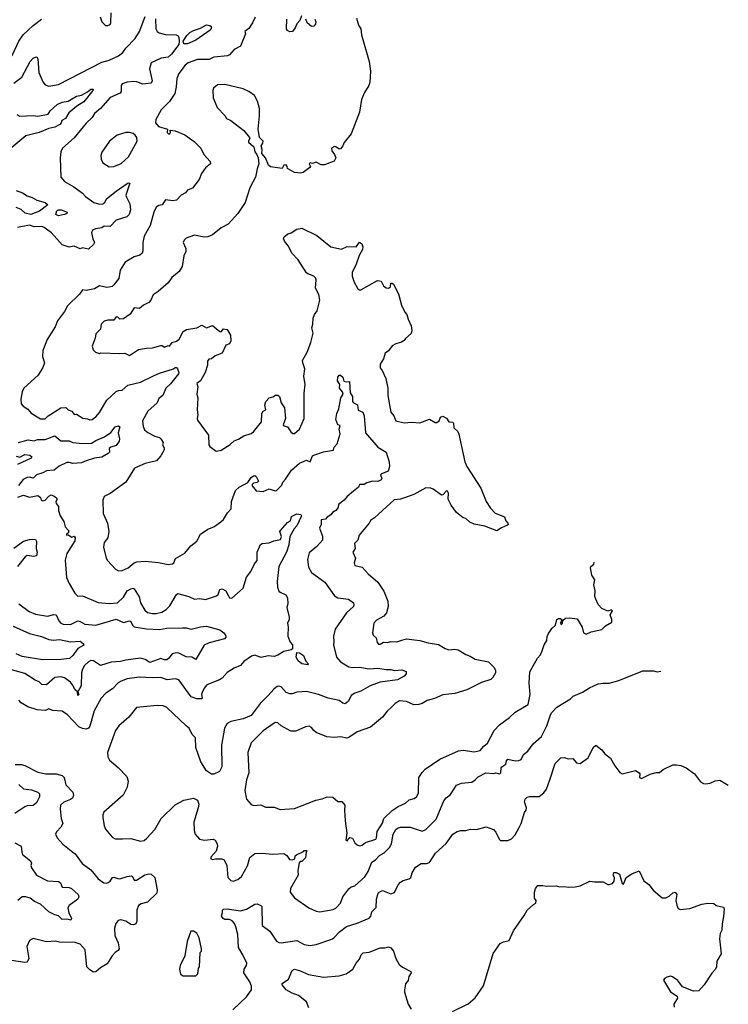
# Model space of a CAD drawing. Extents: x 1771496 to 1971148, y 471553 to 643630.
# Tile 699 of 702: x 1911344 to 1917225, y 590694 to 598862. Entities that reach past the tile are written whole.
import ezdxf

# ---------------------------------------------------------------- set-up
doc = ezdxf.new("R2010")
doc.units = 0

msp = doc.modelspace()

# ---------------------------------------------------------------- linework, layer by layer
at = {"layer": '0CON10XD'}
for points in [[(1911186.5, 598873.5), (1911106.2, 598825), (1910985, 598794.4), (1910952.5, 598805), (1910943.3, 598785), (1910855, 598747.1), (1910805.8, 598704.2), (1910775.7, 598624.3), (1910759.2, 598495), (1910714.2, 598335), (1910712.5, 598295), (1910723.2, 598273.2), (1910740.9, 598260.9), (1910785, 598250), (1910819.7, 598249.7), (1910985, 598274.6), (1911035, 598292.1), (1911135, 598362.5), (1911186.9, 598415), (1911285, 598570), (1911337.4, 598682.6), (1911373.1, 598735), (1911456, 598814), (1911524.2, 598865)], [(1911294.4, 598335.6), (1911360.9, 598385), (1911430.6, 598515), (1911455, 598541.4), (1911475, 598552), (1911485, 598553.8), (1911495, 598537.5), (1911503.6, 598425), (1911535, 598346.7), (1911555, 598322), (1911585, 598310), (1911665, 598324.3), (1912025, 598510.6), (1912085, 598526.7), (1912165, 598560.9), (1912199.6, 598590.4), (1912223.5, 598625), (1912300.9, 598705), (1912339.1, 598765), (1912385, 598888.8)], [(1912472, 598868), (1912474.4, 598785), (1912484.2, 598765), (1912502.4, 598752.4), (1912555, 598739.2), (1912642.5, 598735), (1912657.8, 598727.8), (1912664.2, 598715), (1912668.5, 598685), (1912663.2, 598656.8), (1912602.7, 598575), (1912575, 598550.5), (1912517, 598543), (1912434, 598505), (1912420, 598455), (1912443.9, 598356.1), (1912434.1, 598335.9), (1912365, 598326), (1912315, 598346.7), (1912288.3, 598348.3), (1912235, 598343.8), (1912195, 598329.5), (1912185.5, 598315), (1912184.6, 598265.4), (1912178.1, 598251.9), (1912095, 598215.5), (1912015.3, 598124.7), (1911965, 598083.3), (1911945, 598050.8), (1911895.3, 598004.7), (1911795, 597882.5), (1911698.8, 597795), (1911684, 597765), (1911678.8, 597715), (1911686.1, 597556.1), (1911715, 597518.8), (1911793.3, 597475), (1911865, 597421.5), (1911889.2, 597395), (1911958.8, 597345), (1912005, 597331.5), (1912035, 597333.8), (1912051.1, 597345), (1912065, 597375.8), (1912145, 597440), (1912235, 597504.3), (1912245, 597509.2), (1912257.5, 597505), (1912225.6, 597405), (1912228.7, 597388.7), (1912258.6, 597335), (1912264.5, 597285), (1912253.3, 597245), (1912233.9, 597226.1), (1912145, 597199.1), (1912095, 597147.5), (1912045, 597147.9), (1912025, 597136.2), (1911972.9, 597127.1), (1911947.5, 597115), (1911940, 597095), (1911950.6, 597045), (1911965.7, 597015), (1911955, 596996.2), (1911915, 596958.8), (1911865, 596970.4), (1911845, 596961.2), (1911795, 596983.3), (1911755, 596974.3), (1911695.5, 596995.5), (1911608.6, 597095), (1911547.9, 597137.9), (1911526.2, 597146.2)], [(1914138.8, 598875), (1914155, 598817.5), (1914174, 598785), (1914180, 598735), (1914244.4, 598514.4), (1914254.2, 598435), (1914250, 598345), (1914241.2, 598315), (1914205, 598257.5), (1914181.3, 598198.7), (1914162.5, 598095), (1914093.3, 597915), (1914036.4, 597843.6), (1914026.7, 597815), (1914005, 597790), (1913995, 597787.5), (1913968.2, 597808.2), (1913955, 597811.1), (1913932.7, 597797.3), (1913933.2, 597773.2), (1913957.5, 597745), (1913966.4, 597716.4), (1913952.5, 597687.5), (1913873, 597657), (1913845, 597656.7), (1913805, 597680), (1913775, 597670), (1913755, 597675.7), (1913746.7, 597665), (1913756.7, 597645), (1913752.5, 597635), (1913695, 597593.3), (1913675, 597590), (1913625, 597595.7), (1913605, 597604), (1913567, 597627), (1913564.3, 597645), (1913555, 597657.1), (1913536.2, 597655), (1913521.7, 597628.3), (1913425, 597640), (1913407.5, 597655), (1913382.5, 597715), (1913353, 597753), (1913356.7, 597785), (1913347.5, 597815), (1913362.2, 597837.8), (1913363.1, 597855), (1913333.9, 597883.9), (1913323.8, 597955), (1913334.2, 598065), (1913332.9, 598125), (1913317.4, 598187.4), (1913291.7, 598231.7), (1913246.4, 598266.4), (1913198.2, 598288.2), (1913045, 598324.2), (1912985, 598321.2), (1912951.2, 598295), (1912946.2, 598275), (1912948.8, 598215), (1912983, 598133), (1913045, 598068), (1913061.1, 598041.1), (1913096.7, 598025), (1913205, 597942.5), (1913250, 597885), (1913253.3, 597875), (1913242.6, 597857.4), (1913243.3, 597845), (1913288, 597808), (1913295.8, 597765.8), (1913312.5, 597745), (1913322.5, 597715), (1913327.5, 597665), (1913313.3, 597625), (1913300, 597555), (1913252.3, 597467.7), (1913216, 597345), (1913153.3, 597255), (1913075, 597166.2), (1913015, 597134), (1912943.8, 597076.2), (1912905, 597061.8), (1912875, 597058.5), (1912795, 597074.3), (1912725, 597050), (1912707.5, 597032.5), (1912700.9, 597015), (1912721.8, 596965), (1912721.9, 596938.1), (1912705.9, 596904.1), (1912693.1, 596815), (1912666.9, 596773.1), (1912607.4, 596722.6), (1912575, 596679.4), (1912492.4, 596607.6), (1912450.3, 596579.7), (1912432, 596535), (1912415, 596516), (1912370, 596495), (1912337.5, 596465), (1912295, 596470.4), (1912260.6, 596419.4), (1912205, 596380.8), (1912175, 596377.5), (1912157.8, 596395), (1912145, 596397.2), (1912125, 596368), (1912075, 596370), (1912045, 596360), (1912020, 596335), (1912013.3, 596295), (1911976, 596255), (1911970.5, 596219.5), (1911943.8, 596155), (1911953, 596123), (1911973, 596103), (1912005, 596092.5), (1912015, 596097.5), (1912175, 596092), (1912215, 596096.7), (1912255, 596075.5), (1912330, 596125), (1912395, 596137.1), (1912445, 596139.2), (1912515, 596158.8), (1912525, 596158.8), (1912545, 596144.3), (1912575, 596158.8), (1912587.5, 596155), (1912608.8, 596185), (1912645, 596195.4), (1912668.4, 596211.6), (1912700, 596275), (1912728.9, 596291.1), (1912815, 596306.4), (1912855, 596328.8), (1912895, 596307.1), (1912945, 596325.5), (1913005, 596274.2), (1913015, 596273.3), (1913035, 596298), (1913065, 596290.8), (1913094.4, 596245), (1913096.8, 596196.8), (1913085, 596173.3), (1913055, 596162.5), (1913023.2, 596096.8), (1912967.2, 596072.8), (1912935, 596047.5), (1912913.8, 596045), (1912902, 596028), (1912901.9, 595995), (1912884.3, 595935.7), (1912842.9, 595867.1), (1912814.4, 595845), (1912822, 595815), (1912813.3, 595755), (1912822.5, 595725), (1912816.2, 595625), (1912821.2, 595585), (1912815.6, 595555), (1912820.4, 595540.4), (1912910, 595415), (1912913.8, 595335), (1912920.5, 595320.5), (1912973.6, 595283.6), (1913015, 595290), (1913090.7, 595339.3), (1913122.3, 595367.7), (1913158.3, 595381.7), (1913205, 595411.2), (1913265, 595430), (1913285, 595443.8), (1913351.5, 595525), (1913354, 595596), (1913365, 595613.3), (1913385.5, 595625), (1913377.1, 595665), (1913385.7, 595695), (1913415, 595726), (1913445, 595732.5), (1913465.9, 595745.9), (1913485, 595747.5), (1913500, 595735), (1913514.2, 595685), (1913542.7, 595642.7), (1913550, 595555), (1913531.3, 595501.3), (1913535, 595494.2), (1913565, 595483.3), (1913595, 595442.5), (1913610.5, 595430.5), (1913625, 595430), (1913666.7, 595465), (1913703.8, 595555), (1913705.8, 595765), (1913714.2, 595835), (1913700.8, 595905), (1913710, 595965), (1913692.2, 596015), (1913691.1, 596035), (1913730.8, 596105), (1913759.2, 596185), (1913778.2, 596261.8), (1913768.1, 596305), (1913777.5, 596335), (1913778.9, 596385), (1913790, 596415), (1913812.8, 596447.2), (1913834, 596535), (1913825, 596583.3), (1913799.2, 596635), (1913803.8, 596703.8), (1913799.5, 596719.5), (1913783.6, 596733.6), (1913735, 596753.8), (1913725, 596763.3), (1913655, 596871.2), (1913602, 596925), (1913575, 596982.5), (1913540, 597025), (1913533.8, 597045), (1913539.3, 597060.7), (1913570, 597085), (1913597, 597093), (1913645, 597123.3), (1913685, 597132.5), (1913810.5, 597070.5), (1913925, 596976.7), (1914015, 596957.5), (1914060.7, 596979.3), (1914135, 596978.8), (1914165, 597016.7), (1914183.9, 597003.9), (1914191.7, 596978.3), (1914190, 596955), (1914160, 596905), (1914137.5, 596835), (1914102.5, 596765), (1914103.3, 596735), (1914120, 596685), (1914149.3, 596629.3), (1914165, 596620), (1914175, 596620), (1914312.3, 596697.7), (1914345, 596693.8), (1914363.1, 596653.1), (1914385, 596636.4), (1914405, 596634.7), (1914421.5, 596645), (1914425, 596676.7), (1914435, 596676.7), (1914445, 596666.7), (1914487.9, 596587.9), (1914512.9, 596495), (1914540, 596435), (1914555.8, 596415), (1914566.8, 596376.8), (1914593, 596323), (1914596.9, 596285), (1914591.4, 596258.6), (1914545, 596217.5), (1914535, 596201.2), (1914513.1, 596186.9), (1914465, 596174.4), (1914434.6, 596155.4), (1914405, 596115.7), (1914377.1, 596095), (1914362.2, 596047.8), (1914334.5, 596005), (1914336.7, 595975), (1914353.1, 595953.1), (1914382.2, 595885), (1914398.1, 595805), (1914398.6, 595745), (1914424.2, 595605), (1914448, 595575), (1914465, 595533.3), (1914535, 595518), (1914595, 595524), (1914665, 595517.5), (1914745, 595547.1), (1914790.7, 595520.7), (1914805, 595520.6), (1914825.5, 595535), (1914835.6, 595564.4), (1914855, 595572.5), (1914885.7, 595555.7), (1914905, 595526), (1914935, 595523.1), (1914943.8, 595513.8), (1914947.1, 595475), (1914978.9, 595445), (1914988.5, 595425), (1915038.5, 595195), (1915054.7, 595154.7), (1915171.1, 594975), (1915214, 594865), (1915250, 594810), (1915289.1, 594769.1), (1915368.5, 594738.5), (1915377.2, 594705), (1915396.2, 594685), (1915400.5, 594675), (1915392.4, 594667.6), (1915342.8, 594647.3), (1915305, 594620.8), (1915205, 594659.2), (1915116.2, 594676.2), (1915078.8, 594695), (1915045, 594723.3), (1915025, 594728.8), (1914970, 594775), (1914925.7, 594835), (1914900, 594885), (1914903.1, 594935), (1914895, 594950), (1914885, 594954.2), (1914855, 594920), (1914845, 594917.1), (1914775, 594967.1), (1914755, 594975.8), (1914715, 594978.8), (1914615.6, 594924.4), (1914536.7, 594896.7), (1914504.4, 594885.6), (1914451.2, 594878.8), (1914289.1, 594730.9), (1914255, 594706.7), (1914243.8, 594685), (1914160, 594585), (1914148.8, 594545), (1914123.6, 594516.4), (1914128.8, 594475), (1914107.5, 594445), (1914130, 594395), (1914120, 594355), (1914123.8, 594335), (1914185, 594319.4), (1914236, 594265), (1914315.8, 594195), (1914365, 594122), (1914399.1, 594039.1), (1914402.1, 593995), (1914387.9, 593942.1), (1914365, 593914), (1914305, 593881.2), (1914282, 593855), (1914271.2, 593775), (1914277.7, 593757.7), (1914302.5, 593735), (1914309.2, 593695), (1914322.4, 593682.4), (1914335, 593681.1), (1914362.3, 593697.7), (1914395, 593696), (1914425, 593703.3), (1914475, 593700), (1914513.9, 593716.1), (1914555, 593726.7), (1914665, 593710.8), (1914735, 593691.4), (1914818.5, 593678.5), (1914875, 593646), (1914905, 593635.8), (1914955, 593640), (1914983.9, 593633.9), (1915045, 593595.8), (1915083, 593583), (1915125, 593556.7), (1915235, 593536.2), (1915279.7, 593489.7), (1915292.5, 593465), (1915292.9, 593445), (1915271.4, 593405), (1915255, 593387.5), (1915176.3, 593363.7), (1915055, 593304.2), (1914955, 593271.4), (1914855, 593262.5), (1914785, 593230), (1914725, 593214.2), (1914685, 593189.2), (1914655, 593180), (1914615, 593178), (1914555, 593205.8), (1914495, 593212), (1914459.7, 593190.3), (1914425, 593152.5), (1914394, 593125), (1914356, 593075), (1914255, 592993.1), (1914145.5, 592954.5), (1914075, 592906.7), (1914058.3, 592901.7), (1914005, 592913.6), (1913955, 592908.6), (1913893.6, 592913.6), (1913805, 592949.2), (1913785, 592964.2), (1913765, 592990.8), (1913745, 593001.4), (1913715, 592995.6), (1913635, 592959.1), (1913595, 592960), (1913513.3, 593005), (1913485, 593028.8), (1913465, 593031.2), (1913455, 593026), (1913365, 592961.4), (1913265, 592862.5), (1913236.6, 592783.4), (1913244.5, 592615), (1913225.6, 592555), (1913211.7, 592468.3), (1913226.7, 592395), (1913265, 592351.2), (1913285, 592344), (1913345, 592348.8), (1913385, 592330), (1913455, 592328.8), (1913505, 592310), (1913625, 592318), (1913802.7, 592387.3), (1913855, 592398.8), (1913895, 592415.8), (1913941.7, 592411.7), (1913985, 592377.5), (1914017, 592377), (1914042.5, 592345), (1914038.8, 592305), (1914043.9, 592216.1), (1914057.5, 592115), (1914050, 592055), (1914065, 592050), (1914071.7, 592068.3), (1914083, 592077), (1914105, 592073.3), (1914124.5, 592034.5), (1914145, 592015.8), (1914165, 592010), (1914185, 592014.3), (1914215, 592036), (1914298.5, 592065), (1914305.8, 592075), (1914311.6, 592128.4), (1914355, 592198), (1914366.8, 592235), (1914435, 592302.9), (1914485, 592335.5), (1914546.7, 592363.3), (1914575, 592390), (1914618.8, 592401.2)], [(1912011.2, 598885), (1912024, 598845), (1912055, 598812.5), (1912076.4, 598813.6), (1912095, 598822.5), (1912100, 598835), (1912102.3, 598917.7)], [(1913298.3, 598881.7), (1913277.1, 598835), (1913245, 598790), (1913211.4, 598765), (1913218.6, 598745), (1913177, 598643), (1913124.2, 598615.8), (1913085, 598571.2), (1913068.9, 598561.1), (1912955, 598551.4), (1912915, 598530.8), (1912819.2, 598530.8), (1912742, 598505), (1912718.1, 598485), (1912664.6, 598415.4), (1912646.5, 598375), (1912641.5, 598305), (1912630.2, 598249.8), (1912585.9, 598184.1), (1912518, 598115), (1912474, 598035), (1912470, 598005), (1912496.4, 597976.4), (1912570, 597955), (1912568.8, 597925), (1912577.5, 597915), (1912590, 597915), (1912596.2, 597925), (1912593.3, 597946.7), (1912635, 597941.2), (1912715, 597908), (1912792.2, 597852.2), (1912847.2, 597797.2), (1912872.9, 597745), (1912925.8, 597685), (1912927.5, 597665), (1912887, 597633), (1912851.2, 597585), (1912833.6, 597536.4), (1912776.7, 597465), (1912735, 597447.5), (1912720, 597425), (1912685, 597406.7), (1912645, 597363.8), (1912615, 597358.8), (1912555, 597366.7), (1912525, 597326.7), (1912498.3, 597321.7), (1912475, 597306.7), (1912455.7, 597265)], [(1913682, 598895), (1913667.5, 598855), (1913642.7, 598827.3), (1913629.2, 598795), (1913607.1, 598765), (1913585, 598760), (1913565, 598771.2), (1913558.6, 598785), (1913561.4, 598865)], [(1913794.5, 598865), (1913802.1, 598845), (1913797.8, 598825), (1913785, 598808), (1913765, 598806), (1913730, 598835), (1913718, 598865)], [(1912735, 598662.2), (1912705, 598662.2), (1912700, 598685), (1912729.6, 598730.4), (1912754.8, 598755.2), (1912785, 598771.5), (1912845, 598790.4), (1912895, 598818.2), (1912922.5, 598815), (1912933.8, 598805), (1912936, 598795), (1912924, 598775), (1912805, 598691.4), (1912735, 598662.2)], [(1911321.2, 598075), (1911345, 598061.9), (1911455, 598065.8), (1911495, 598061.6), (1911581.2, 598078.8), (1911596.5, 598105), (1911655, 598159.7), (1911695, 598178.7), (1911745, 598187.1), (1911815, 598226.2), (1911856.2, 598235), (1911907.5, 598262.5), (1911935, 598285.6), (1911952.5, 598285), (1911951.2, 598275), (1911875, 598180.8), (1911817.5, 598145), (1911751.5, 598088.5), (1911725, 598043.1), (1911693.2, 598026.8), (1911687.5, 598005), (1911676.8, 597993.2), (1911635, 597970.8), (1911585, 597959), (1911505, 597925.2), (1911395, 597898.9), (1911245, 597774.2)], [(1912085, 597640.8), (1912125, 597644.3), (1912185, 597670), (1912245.6, 597725), (1912318.8, 597855), (1912316.7, 597885), (1912302.5, 597905), (1912285, 597916.7), (1912255.9, 597925.9), (1912225, 597926.2), (1912152.5, 597905), (1912088.8, 597855), (1912025, 597763.3), (1912018, 597735), (1912020, 597705), (1912034, 597675), (1912085, 597640.8)], [(1911315.3, 597445.3), (1911367.8, 597425), (1911405, 597401.1), (1911446.8, 597386.8), (1911485, 597365.2), (1911555, 597345.8), (1911576, 597325), (1911507.5, 597272.5), (1911435, 597246.9), (1911388.3, 597258.3), (1911355, 597287.6), (1911315, 597304.3)], [(1912455.7, 597265), (1912426.1, 597153.9), (1912375.6, 597065), (1912364.3, 597015), (1912365.7, 596945), (1912359.2, 596925), (1912340.3, 596909.7), (1912294.3, 596895.7), (1912220.3, 596849.7), (1912178.8, 596785), (1912165.6, 596714.4), (1912125, 596662.5), (1912110.7, 596649.3), (1912085, 596642), (1912065, 596640.8), (1912005.9, 596654.1), (1911965, 596630.5), (1911895, 596616.2), (1911865, 596620), (1911840, 596585), (1911740.8, 596489.2), (1911715, 596440.8), (1911658, 596365), (1911639.2, 596315), (1911570.3, 596209.7), (1911536.4, 596116.4), (1911533, 596067), (1911548.8, 596015), (1911534.3, 595975.7), (1911497.6, 595912.4), (1911378.8, 595805), (1911364, 595775), (1911352, 595715), (1911357.1, 595675), (1911371.4, 595655), (1911411.1, 595631.1), (1911438.3, 595598.3), (1911515, 595551.1), (1911555, 595550.5), (1911578.8, 595575), (1911685, 595643.3), (1911725.5, 595645.5), (1911744.7, 595624.7), (1911775.5, 595615.5), (1911795, 595586.7), (1911815, 595588.8), (1911867.6, 595557.6), (1911905, 595551.9), (1911925, 595541.8), (1911945, 595544.5), (1911975, 595567.5), (1912006.1, 595603.9), (1912067.8, 595705), (1912145, 595777.8), (1912165, 595787.3), (1912195, 595789.6), (1912240.6, 595829.4), (1912345, 595856.4), (1912460.7, 595909.3), (1912505, 595930.4), (1912620, 595965), (1912635, 595976), (1912645, 595976.2), (1912653.8, 595965), (1912664.3, 595935), (1912662.9, 595925), (1912595, 595841.5), (1912555.3, 595805), (1912532.7, 595745), (1912499.6, 595720.4), (1912485.7, 595684.3), (1912406.8, 595613.2), (1912363.8, 595535), (1912367.3, 595487.3), (1912379.7, 595459.7), (1912406.5, 595436.5), (1912465, 595406.9), (1912503.3, 595395), (1912514, 595385), (1912533.3, 595355), (1912528.8, 595335), (1912541.7, 595311.7), (1912542, 595295), (1912515, 595243.3), (1912478.3, 595201.7), (1912385, 595181.5), (1912297, 595143), (1912225.7, 595024.3), (1912095, 594931.2), (1912044.3, 594905.7), (1912034.4, 594875.6), (1912036.9, 594765), (1912072.2, 594685), (1912083.3, 594615), (1912075.4, 594565), (1912044.2, 594525), (1912038.9, 594485), (1912062.2, 594395), (1912072.9, 594375), (1912138.8, 594305), (1912165, 594290), (1912195, 594293.1), (1912245, 594315.4), (1912295, 594355.6), (1912316.3, 594363.7), (1912385, 594369.5), (1912495, 594358.6), (1912575, 594342.2), (1912612.2, 594347.8), (1912622.5, 594355), (1912637.3, 594392.7), (1912715, 594435.5), (1912765, 594496), (1912814.2, 594535), (1912844, 594595), (1912903.7, 594636.3), (1912955.5, 594654.5), (1913012.4, 594697.6), (1913035, 594716.7), (1913069.3, 594770.7), (1913097.5, 594805), (1913100.6, 594865), (1913134.6, 594955.4), (1913165, 594984), (1913237.5, 595022.5), (1913266.1, 595063.9), (1913285, 595076.7), (1913295, 595080), (1913305, 595073.3), (1913326, 595035), (1913315.9, 595024.1), (1913282.9, 595017.1), (1913272, 595005), (1913272.9, 594995), (1913305, 594953.8), (1913365, 594947.1), (1913415, 594969.2), (1913465, 594954.4), (1913475, 594957.5), (1913518, 595002), (1913527.1, 595025), (1913550.6, 595049.4), (1913600, 595125), (1913665, 595183.1), (1913725, 595208.1), (1913755, 595193.8), (1913775, 595243.8), (1913785, 595250.8), (1913865, 595275.8), (1913948.3, 595291.7), (1913952.5, 595315), (1913977.7, 595342.3), (1914002.5, 595427.5), (1913995.5, 595465), (1914002.5, 595495), (1913985, 595500), (1913968.6, 595545), (1913975.7, 595594.3), (1913991.1, 595635), (1914008, 595725), (1914028.8, 595755), (1914023.8, 595775), (1913998, 595805), (1914000.6, 595835), (1913982.5, 595865), (1913982.9, 595897.1), (1913995, 595912.5), (1914005, 595913.1), (1914025.8, 595895.8), (1914034.7, 595864.7), (1914055, 595857.8), (1914080.8, 595860.8), (1914087.1, 595767.1), (1914105.7, 595735), (1914106.7, 595695), (1914115, 595682.7), (1914147.8, 595667.8), (1914153.5, 595623.5), (1914190.5, 595605), (1914203.1, 595575), (1914212.5, 595435), (1914315, 595315.8), (1914385.4, 595275.4), (1914410, 595195), (1914412.9, 595155), (1914404.3, 595125), (1914396.5, 595113.5), (1914346.7, 595095), (1914339.4, 595085), (1914348, 595055), (1914343.8, 595045), (1914315, 595030.6), (1914275, 595034), (1914225, 595020), (1914203.7, 595006.3), (1914165, 595005.8), (1914154.2, 594985), (1914115, 594950.6), (1914062.5, 594907.5), (1914036.9, 594875), (1913990.6, 594839.4), (1913986.5, 594815), (1913968.7, 594791.3), (1913940, 594775), (1913926, 594754), (1913895, 594735.7), (1913880.9, 594719.1), (1913845.6, 594714.4), (1913846, 594675), (1913831.4, 594645), (1913856.6, 594576.6), (1913855.6, 594545), (1913809.2, 594490.8), (1913745, 594438.8), (1913732.5, 594385), (1913740.5, 594320.5), (1913764.2, 594275), (1913875.7, 594195), (1913955, 594082), (1913985, 594066), (1914073.9, 594053.9), (1914113.9, 594023.9), (1914118, 594008), (1914114, 593995), (1914055, 593941.4), (1913963.1, 593805), (1913947.7, 593747.7), (1913952, 593702), (1913947.5, 593675), (1913973.1, 593575), (1914006.2, 593536.2), (1914076.2, 593495), (1914105, 593487.9), (1914165, 593490.9), (1914245, 593476.8), (1914315, 593481.8), (1914385, 593470.8), (1914425, 593472.5), (1914455, 593464.4), (1914515, 593468.9), (1914552, 593455), (1914552, 593435), (1914535.8, 593415), (1914480.6, 593385), (1914335, 593366.7), (1914253.3, 593335), (1914175, 593292.2), (1914123.8, 593275), (1914095.8, 593255), (1914071.7, 593208.3), (1914045, 593188), (1914025, 593192), (1913993.9, 593213.9), (1913905, 593233.3), (1913823.3, 593265), (1913725, 593288.6), (1913687.5, 593285), (1913643.6, 593283.6), (1913605, 593268.6), (1913585, 593269.2), (1913555, 593282), (1913515, 593326.7), (1913495, 593333.3), (1913480.6, 593329.4), (1913451.5, 593308.5), (1913407.1, 593255), (1913340.3, 593189.7), (1913265, 593090.6), (1913198.8, 593061.2), (1913095, 593040), (1913065.5, 593024.5), (1913044.4, 592985), (1913018.9, 592845), (1913022.5, 592665), (1913001.2, 592625), (1912955, 592602), (1912935, 592602), (1912895, 592630.8), (1912847.1, 592705), (1912805.9, 592825), (1912802.2, 592905), (1912775, 592932.5), (1912749.5, 592985), (1912725.3, 593005.3), (1912565, 593155.6), (1912535, 593170.6), (1912485.8, 593174.2), (1912312.9, 593157.1), (1912250, 593075), (1912166.4, 593003.6), (1912138.6, 592965), (1912073.6, 592783.6), (1912073.9, 592746.1), (1912088.1, 592718.1), (1912159.8, 592659.8), (1912232.8, 592582.8), (1912244.5, 592544.5), (1912234.3, 592494.3), (1912201.9, 592428.1), (1912042.3, 592287.7), (1912032.9, 592267.1), (1912032.5, 592245), (1912044, 592175), (1912055.8, 592145.8), (1912110.2, 592080.2), (1912135, 592065.6), (1912197.1, 592067.1), (1912265, 592070.6), (1912345, 592047.5), (1912375.7, 592054.3), (1912398.7, 592071.3), (1912465, 592143.8), (1912517.1, 592235), (1912635, 592347.5), (1912705, 592387.5), (1912785, 592404), (1912818.3, 592388.3), (1912829.2, 592355), (1912825.6, 592324.4), (1912788, 592205), (1912791.2, 592135), (1912800, 592105), (1912835, 592063.8), (1912877.1, 592057.1), (1912950, 592065), (1912966.7, 592055), (1912983.8, 592025), (1912986, 592005), (1912974.2, 591965), (1912931.2, 591915), (1912930.7, 591900.7), (1912945, 591896.7), (1912967.7, 591902.3), (1913021.7, 591901.7), (1913041.7, 591891.7), (1913062, 591845), (1913070, 591745), (1913095, 591721.2), (1913115, 591716), (1913155, 591728.8), (1913183.3, 591755), (1913233, 591843), (1913255, 591912), (1913295, 591945.8), (1913355, 591949.2), (1913445, 591940), (1913535, 591944.3), (1913559.5, 591929.5), (1913582.5, 591895), (1913606.8, 591893.2), (1913628.3, 591901.7), (1913630, 591925), (1913640, 591935), (1913698.3, 591961.7), (1913705, 591970), (1913725, 591970), (1913730, 591965), (1913720, 591955), (1913715, 591910), (1913685, 591880), (1913671.7, 591878.3), (1913662.5, 591867.5), (1913653.1, 591805), (1913654.4, 591765), (1913591.2, 591655), (1913588.8, 591625), (1913625, 591576.2), (1913743.8, 591495), (1913805, 591465.8), (1913835, 591461.4), (1913945, 591480), (1913967.9, 591492.1), (1914007.3, 591532.7), (1914025, 591585.7), (1914075, 591653.3), (1914095, 591667.9), (1914125, 591677.9), (1914208, 591752), (1914235, 591797.1), (1914265.9, 591874.1), (1914298, 591892), (1914330.3, 591929.8), (1914369.5, 591950.5), (1914412.5, 591995), (1914429.5, 592025), (1914443.6, 592105), (1914465, 592144), (1914480, 592155), (1914505, 592164.3), (1914585, 592164), (1914685, 592130), (1914715.4, 592144.6), (1914800.7, 592229.3), (1914865, 592383.1), (1914882.4, 592407.6), (1914918.2, 592435), (1914968.7, 592511.3), (1915010.3, 592529.7), (1915095, 592538.1), (1915122.5, 592555), (1915148.3, 592581.7), (1915213, 592613), (1915275, 592610), (1915295, 592614.4), (1915329.2, 592605), (1915338.2, 592615), (1915340, 592655), (1915346, 592665), (1915377.5, 592685), (1915383.1, 592715), (1915395, 592727.5), (1915455, 592712.5), (1915486.2, 592716.2), (1915505, 592725.8), (1915525, 592767.5), (1915560, 592795), (1915604.3, 592855), (1915673.3, 592915), (1915719.7, 593005), (1915748.2, 593095), (1915761.1, 593115), (1915801.8, 593158.2), (1915915, 593229.1), (1915938.4, 593251.6), (1916015, 593282.6), (1916071.8, 593318.2), (1916145, 593351.5), (1916185, 593359.5), (1916235, 593358), (1916315, 593379.2), (1916515, 593460), (1916605, 593460), (1916635, 593452.5), (1916664.1, 593457.1)], [(1911665, 597234.8), (1911643.6, 597245), (1911650.8, 597275), (1911663.3, 597285), (1911687.5, 597285), (1911738.8, 597265), (1911736.2, 597255), (1911716.2, 597245), (1911665, 597234.8)], [(1911526.2, 597146.2), (1911465, 597142.7), (1911425, 597158.2), (1911325, 597137.1)], [(1911334.4, 595355.6), (1911415, 595376.8), (1911465, 595369.2), (1911491.5, 595378.5), (1911555, 595378.2), (1911635, 595409.5), (1911685, 595367.7), (1911755, 595368.9), (1911785.6, 595354.4), (1911865, 595346.2), (1911940.9, 595349.1), (1911975, 595372), (1912048.4, 595401.6), (1912101.3, 595438.7), (1912136.2, 595485), (1912165, 595494), (1912175.7, 595485.7), (1912162.1, 595435), (1912172.7, 595385), (1912170, 595365), (1912145, 595330.8), (1912099.2, 595315), (1912086.5, 595305), (1912087.9, 595275), (1912078, 595262), (1912025, 595233.6), (1911965, 595223.5), (1911895, 595203.2), (1911855.2, 595184.8), (1911785, 595179), (1911755, 595190), (1911735, 595189.1), (1911671, 595159), (1911628.8, 595125), (1911565, 595119.6), (1911536.9, 595103.1), (1911482, 595085), (1911455, 595060), (1911425, 595067.5), (1911405, 595065.6), (1911372.7, 595047.3), (1911335, 594997.1)], [(1911315, 595241.5), (1911345, 595232), (1911385, 595256), (1911428.3, 595248.3), (1911443.3, 595235), (1911440, 595225), (1911325, 595172.3)], [(1911329.5, 594900.5), (1911375, 594916.7), (1911425, 594901.4), (1911495, 594914), (1911515, 594898.8), (1911522.9, 594875), (1911535, 594870), (1911555, 594876.7), (1911585, 594910), (1911605, 594921.2), (1911630.7, 594910.7), (1911648.8, 594895), (1911653.8, 594885), (1911644.5, 594865.5), (1911645, 594847.5), (1911666.2, 594825), (1911665, 594790), (1911680.8, 594745), (1911709.5, 594699.5), (1911720, 594655), (1911751.7, 594621.7), (1911745, 594602.5), (1911733.3, 594595), (1911733.3, 594585), (1911745, 594587.5), (1911775, 594570), (1911795, 594577.5), (1911803, 594563), (1911801.7, 594538.3), (1911736, 594435), (1911720.5, 594379.5), (1911731.2, 594235), (1911755, 594183.8), (1911802, 594105), (1911825, 594080.8), (1911865, 594082.5), (1911995, 594026.9), (1912085, 594018.8), (1912155, 594025.6), (1912205, 594070.4), (1912236.4, 594123.6), (1912265, 594141.4), (1912285, 594146.2), (1912295, 594140), (1912334.7, 594074.7), (1912345.6, 594025), (1912381.4, 593965), (1912405.5, 593945.5), (1912445, 593935.6), (1912475, 593935.7), (1912522.2, 593947.8), (1912559.4, 593970.6), (1912589.6, 594000.4), (1912644.4, 594095), (1912655, 594101.4), (1912748.3, 594078.3), (1912795, 594054.2), (1912835, 594060), (1912885, 594053.3), (1912977.6, 594082.4), (1912990.9, 594095), (1913003.8, 594135), (1913025, 594142), (1913055, 594123.8), (1913076.7, 594083.3), (1913085.9, 594065.9), (1913105, 594064), (1913198.5, 594145), (1913225, 594238.6), (1913261.5, 594285), (1913291.2, 594348.8), (1913313.2, 594376.8), (1913314.5, 594445.5), (1913340.9, 594509.1), (1913355, 594518), (1913415, 594521.4), (1913452.1, 594537.9), (1913509.1, 594550.9), (1913516.7, 594575), (1913503.3, 594615), (1913507.1, 594625), (1913565, 594691.2), (1913592.2, 594705), (1913600.2, 594739.8), (1913645, 594763.8), (1913677, 594757), (1913683.3, 594745), (1913645, 594664.2), (1913622.1, 594637.9), (1913586.9, 594575), (1913576, 594505), (1913558.3, 594445), (1913494.6, 594324.6), (1913481.8, 594201.8), (1913484.6, 594154.6), (1913495, 594122.5), (1913505, 594111.9), (1913551.7, 594091.7), (1913565.8, 594065), (1913569.2, 594015), (1913561.1, 593985), (1913580, 593905), (1913580, 593885), (1913566.2, 593855), (1913571.2, 593825), (1913568.3, 593748.3), (1913588.8, 593698.8), (1913607.5, 593675), (1913608.3, 593641.7), (1913596.2, 593633.8), (1913535, 593621.3), (1913485, 593589.2), (1913455, 593579.2), (1913405, 593583.8), (1913347.6, 593572.4), (1913295, 593590.2), (1913267.5, 593582.5), (1913202.9, 593537.1), (1913175, 593504), (1913125, 593483.8), (1913064.2, 593445.8), (1913025, 593400), (1913002.5, 593385), (1912896.1, 593343.9), (1912873.9, 593316.1), (1912858.3, 593281.7), (1912853.3, 593265), (1912857.5, 593235), (1912852.5, 593227.5), (1912815, 593228), (1912766.2, 593245), (1912665, 593384.7), (1912636.7, 593393.3), (1912612.6, 593392.6), (1912566.9, 593386.9), (1912515, 593405.5), (1912445, 593402.2), (1912335, 593408.2), (1912235, 593394.5), (1912184.6, 593375.4), (1912160.4, 593359.6), (1912115, 593310.8), (1912058.8, 593275), (1912020.8, 593235), (1911960.6, 593129.4), (1911925, 593002), (1911914.6, 592985.4), (1911895, 592975.5), (1911865, 592980.9), (1911835.7, 592995), (1911740.8, 593095), (1911695, 593125.8), (1911615, 593132), (1911585, 593145.7), (1911558.7, 593131.3), (1911488.3, 593138.3), (1911412, 593162), (1911355.5, 593195.5), (1911337.5, 593217.5)], [(1911295, 594477.5), (1911375, 594535.4), (1911425, 594550.5), (1911465, 594554), (1911475, 594548.8), (1911482.4, 594532.4), (1911481.1, 594475), (1911489.2, 594445), (1911484.3, 594415.7), (1911460.9, 594409.1), (1911405, 594416.7), (1911387.7, 594405), (1911325, 594326.4)], [(1914618.8, 592401.2), (1914636.2, 592415), (1914654, 592445), (1914657.1, 592575), (1914682.8, 592617.2), (1914710, 592645), (1914831.7, 592728.3), (1914985, 592797.1), (1915025, 592802.9), (1915115, 592787.5), (1915165, 592799.2), (1915195, 592836), (1915225, 592861.2), (1915280.6, 592965), (1915325, 593012.9), (1915407.9, 593072.1), (1915455, 593118), (1915565, 593182.5), (1915580.6, 593265), (1915572.4, 593357.6), (1915576.7, 593453.3), (1915642.5, 593565), (1915667, 593593), (1915678.8, 593625), (1915695.4, 593675), (1915718.7, 593711.3), (1915721.2, 593745), (1915731.1, 593768.9), (1915759.1, 593810.9), (1915790.6, 593839.4), (1915802.7, 593885), (1915815, 593894.6), (1915828.8, 593895), (1915842, 593885), (1915830.8, 593855), (1915835, 593844.2), (1915848.6, 593855), (1915851.2, 593878.8), (1915873.3, 593896.7), (1915910.3, 593900.3), (1915971.2, 593891.2), (1916011.7, 593821.7), (1916024.2, 593775), (1916045, 593765.6), (1916086.6, 593783.4), (1916175, 593804.7), (1916205, 593832.4), (1916256.9, 593865), (1916259.2, 593885), (1916244, 593926), (1916265, 593957.5), (1916255, 593966), (1916225, 593956.2), (1916175, 593978.8), (1916145, 594010), (1916124, 594055), (1916118.3, 594078.3), (1916120, 594125), (1916110, 594175), (1916116.2, 594215), (1916092.5, 594255), (1916080, 594315), (1916084, 594326), (1916108.8, 594345), (1916112, 594361.2)], [(1911335.4, 594015.4), (1911422.6, 593952.6), (1911475, 593929.4), (1911575, 593913.3), (1911628.1, 593928.1), (1911645, 593925.6), (1911667.1, 593875), (1911685, 593855.4), (1911705, 593846.9), (1911765, 593845.5), (1911825, 593875.5), (1911845, 593870.5), (1911885, 593846.2), (1911975, 593839.3), (1912145, 593888), (1912205, 593860.4), (1912255.5, 593875.5), (1912265, 593870), (1912280, 593840), (1912295, 593824.6), (1912395, 593807.9), (1912505, 593802.9), (1912565, 593813.8), (1912695, 593816.4), (1912726.3, 593816.3), (1912765.8, 593805.8), (1912844.1, 593825.9), (1912895, 593831.9), (1913005, 593800.8), (1913038.8, 593775), (1913055, 593750), (1913055, 593740), (1913043.6, 593726.4), (1912915, 593693.3), (1912875.4, 593674.6), (1912805, 593555.7), (1912772.7, 593572.7), (1912725, 593576.6), (1912665, 593606.5), (1912645, 593610), (1912609.7, 593600.3), (1912582.5, 593565), (1912565, 593552.2), (1912545, 593551.3), (1912515, 593561.5), (1912425, 593530.3), (1912385, 593554.5), (1912345, 593566.7), (1912225, 593550.3), (1912181.5, 593538.5), (1912103.7, 593533.7), (1912015, 593504.6), (1911955, 593542.9), (1911935, 593545.4), (1911915, 593536.4), (1911882.5, 593505), (1911863.8, 593475), (1911856.8, 593445), (1911852.5, 593335), (1911826, 593285), (1911833.8, 593265), (1911825, 593256.2), (1911823.8, 593285), (1911805, 593302.2), (1911782.2, 593345), (1911765, 593365.4), (1911715, 593403.5), (1911685, 593410.9), (1911635, 593405.5), (1911565, 593345.6), (1911527.6, 593347.6), (1911505, 593368.5), (1911471.9, 593381.9), (1911385, 593437.3), (1911255, 593473.2)], [(1911290.4, 593830.4), (1911425, 593770.3), (1911525, 593746.1), (1911585, 593720), (1911625, 593715.7), (1911675, 593720.9), (1911765, 593701.5), (1911845, 593706.9), (1911873.3, 593685), (1911875, 593672.5), (1911825, 593646.7), (1911785, 593587.5), (1911756.6, 593563.4), (1911685, 593555.8), (1911532.4, 593552.4), (1911365, 593578.8), (1911315, 593601.1)], [(1913735, 593510), (1913685, 593518), (1913654.2, 593544.2), (1913639.2, 593575), (1913645, 593612.5), (1913665, 593610), (1913698.3, 593588.3), (1913719.3, 593539.3), (1913740, 593515), (1913735, 593510)], [(1913111.7, 590648.3), (1913226.2, 590755), (1913266.9, 590815), (1913267.5, 590845), (1913255, 590880), (1913202.5, 590955), (1913205.6, 590984.4), (1913227.1, 591015), (1913229.4, 591035), (1913196.9, 591105), (1913159.6, 591165), (1913153.4, 591273.4), (1913138.1, 591338.1), (1913126.4, 591365), (1913107.1, 591387.1), (1913085, 591396.9), (1913045, 591398.7), (1913031.1, 591405), (1913017.8, 591425), (1913025.6, 591455), (1913025.9, 591474.1), (1913035.8, 591484.2), (1913065, 591485.4), (1913175, 591469.4), (1913225, 591482.5), (1913295, 591524.5), (1913315, 591526.5), (1913344.4, 591514.4), (1913354.2, 591504.2), (1913355, 591347.5), (1913419.7, 591299.7), (1913475, 591218.8), (1913495, 591206), (1913514.3, 591204.3), (1913645, 591222.2), (1913705, 591190), (1913755, 591183.1), (1913805, 591190.8), (1913935, 591234.4), (1913952, 591245), (1913997.1, 591295), (1914055, 591340.9), (1914145, 591367.9), (1914245, 591410), (1914257.5, 591425), (1914265, 591461.2), (1914302.9, 591497.1), (1914304, 591566), (1914319.2, 591615), (1914328, 591625), (1914355, 591636.9), (1914425, 591610), (1914455, 591621.2), (1914485.7, 591685), (1914502.8, 591707.2), (1914525, 591722), (1914575, 591734.2), (1914590, 591745), (1914601.9, 591785), (1914627.8, 591832.2), (1914675, 591862.9), (1914718.8, 591861.2), (1914745, 591871.2), (1914795, 591948.6), (1914883.1, 592026.9), (1914939.2, 592105), (1914975, 592128.5), (1915005, 592135.9), (1915045, 592135.3), (1915085, 592147.9), (1915135.6, 592144.4), (1915215.8, 592165.8), (1915275, 592143.3), (1915295, 592123.3), (1915322, 592065), (1915335, 592053.8), (1915395, 592053.3), (1915424.1, 592065.9), (1915455, 592100), (1915489.7, 592160.3), (1915506, 592195), (1915532, 592285), (1915548, 592305), (1915550, 592325), (1915533.8, 592373.8), (1915540, 592395), (1915556.4, 592413.6), (1915575, 592418.8), (1915655, 592418.8), (1915695, 592448.8), (1915715, 592480), (1915744.3, 592555), (1915787.1, 592692.9), (1915835, 592740), (1915865, 592742.5), (1915895, 592730), (1915935, 592732.5), (1915965, 592697.5), (1915995, 592692.5), (1916061.7, 592738.3), (1916103.8, 592825), (1916125, 592842.5), (1916175, 592805.7), (1916197.1, 592775), (1916248.1, 592735), (1916283, 592673), (1916325, 592616.7), (1916345, 592606.2), (1916455, 592632.5), (1916485, 592613.3), (1916491.2, 592605), (1916488, 592575), (1916505, 592567.1), (1916575, 592603.3), (1916625, 592617.5), (1916655, 592617.5), (1916685, 592642.5), (1916765, 592681.2), (1916795, 592682), (1916830, 592675), (1916875, 592656.2), (1916943.3, 592605), (1916995, 592540), (1917020, 592525), (1917035, 592523.3), (1917075, 592527.5), (1917115, 592547.5), (1917155, 592553.3), (1917224.9, 592511.6)], [(1911305, 592682.9), (1911355, 592684.5), (1911386.4, 592676.4), (1911495, 592620), (1911560, 592605), (1911645, 592605.5), (1911695, 592593.3), (1911712.2, 592575), (1911727.1, 592515), (1911785.8, 592455), (1911791.4, 592425), (1911782.9, 592405), (1911765, 592392.2), (1911708.7, 592371.3), (1911682.7, 592347.3), (1911678.3, 592311.7), (1911688.6, 592235), (1911701.4, 592195), (1911685.4, 592164.6), (1911648.8, 592125), (1911641.2, 592105), (1911654.2, 592074.2), (1911701.7, 592021.7), (1911785.7, 591955.7), (1911805, 591941.2), (1911861.3, 591861.3), (1911935, 591810), (1911993.8, 591735), (1912042.8, 591702.8), (1912065, 591699.5), (1912078.6, 591705), (1912095.5, 591715), (1912112.5, 591745), (1912125, 591750), (1912156.8, 591736.8), (1912175, 591735.9), (1912235.3, 591755.3), (1912268.9, 591758.9), (1912280, 591755), (1912292.5, 591725), (1912313, 591723), (1912382.6, 591767.4), (1912415, 591777.8), (1912435, 591773.1), (1912465.5, 591745.5), (1912483.3, 591645), (1912480.5, 591615), (1912405, 591542.5), (1912351.5, 591528.5), (1912330.8, 591515), (1912316, 591475), (1912316.7, 591385), (1912308.7, 591361.3), (1912287, 591353), (1912265, 591355.6), (1912223.8, 591385), (1912184.3, 591395.7), (1912161.2, 591388.8), (1912142.5, 591365), (1912130, 591325), (1912132, 591265), (1912161.2, 591205), (1912168, 591155), (1912160, 591140), (1912137.1, 591122.9), (1912110, 591095), (1912070, 591030), (1912013.9, 590996.1), (1911975, 590963.8), (1911955, 590962), (1911925, 590978.8), (1911901.1, 591005), (1911886, 591146), (1911844.4, 591194.4), (1911805, 591205.6), (1911675, 591208.6), (1911641.7, 591218.3), (1911565, 591212), (1911455, 591240), (1911426.1, 591223.9), (1911402.5, 591175), (1911420, 591075), (1911405.6, 591044.4), (1911385, 591041.4), (1911275, 591057.5)], [(1911337.1, 592517.1), (1911375, 592482), (1911442.9, 592472.9), (1911492.9, 592455), (1911509.1, 592439.1), (1911507.3, 592415), (1911483.2, 592366.8), (1911455, 592344.5), (1911405, 592339.7), (1911385, 592331.8), (1911303.3, 592276.7)], [(1911302.5, 592032.5), (1911357.2, 592007.2), (1911360.5, 591955), (1911367.8, 591937.8), (1911432.7, 591885), (1911440.9, 591865), (1911436.5, 591845), (1911440.9, 591825), (1911482.5, 591765), (1911575, 591719.5), (1911665, 591712.9), (1911681.7, 591701.7), (1911696.4, 591666.4), (1911755, 591663.3), (1911773.8, 591655), (1911830, 591605), (1911834.2, 591585), (1911826.2, 591565), (1911755, 591513.8), (1911742, 591495), (1911751.7, 591451.7), (1911773.8, 591405), (1911767.9, 591392.1), (1911735, 591401.2), (1911695, 591397.8), (1911665, 591428.8), (1911635, 591435.6), (1911585, 591460), (1911515, 591524.6), (1911466.5, 591546.5), (1911430, 591575), (1911394.7, 591585.3), (1911365.3, 591584.7), (1911327.3, 591555)], [(1914935, 590634.6), (1915065, 590697.1), (1915125, 590748), (1915192.1, 590847.9), (1915273.2, 591116.8), (1915331.4, 591198.6), (1915358.3, 591211.7), (1915406.4, 591223.6), (1915442, 591305), (1915529.8, 591430.2), (1915554.2, 591475), (1915606.7, 591523.3), (1915626.6, 591533.4), (1915630.5, 591555), (1915617.1, 591575), (1915615.7, 591625), (1915625.8, 591655), (1915645, 591678.9), (1915685, 591681.1), (1915715, 591673.2), (1915795, 591677.5), (1915825, 591670), (1915865, 591672.5), (1915895, 591666), (1915955, 591668), (1915993.9, 591676.1), (1916075, 591716.2), (1916115, 591708.8), (1916185, 591710), (1916225, 591687.5), (1916235, 591687.5), (1916265, 591697.5), (1916277.5, 591715), (1916280, 591745), (1916270, 591765), (1916275, 591787.5), (1916295, 591786.7), (1916322.5, 591775), (1916344.2, 591695), (1916355, 591691.2), (1916376.7, 591745), (1916423, 591777), (1916485, 591802.5), (1916525, 591717.5), (1916565, 591686.7), (1916600.5, 591640.5), (1916675, 591577.5), (1916707, 591577)], [(1916707, 591577), (1916735, 591590), (1916765, 591618), (1916785, 591623.3), (1916796.2, 591605), (1916790, 591555), (1916797.7, 591517.7), (1916809.3, 591489.3), (1916825, 591480), (1916905, 591488.8), (1917005, 591526.2), (1917055, 591533.8), (1917105, 591530), (1917125, 591512.5), (1917185, 591500), (1917190, 591485), (1917186.1, 591423.9), (1917173, 591363), (1917171.7, 591308.3), (1917158.3, 591281.7), (1917152, 591238), (1917166.4, 591113.6), (1917128.3, 591051.7), (1917126, 591005), (1917118.8, 590985), (1917087, 590953), (1917023.3, 590855), (1916980, 590805), (1916937, 590803), (1916845, 590840), (1916805, 590892.5), (1916761.7, 590921.7), (1916745, 590927.5), (1916715, 590920), (1916695, 590907.5), (1916687.5, 590895), (1916745, 590797.5), (1916801.7, 590761.7), (1916803.3, 590745), (1916773.1, 590695), (1916775, 590670)], [(1912805, 590930), (1912821.7, 590948.3), (1912828.8, 590995), (1912836, 591005), (1912842.5, 591125), (1912852.5, 591135), (1912853.3, 591155), (1912832.5, 591245), (1912812.5, 591285), (1912785, 591300), (1912765, 591300), (1912733.9, 591216.1), (1912713.8, 591095), (1912676.7, 591015), (1912670, 590985), (1912677.5, 590945), (1912700.5, 590930.5), (1912805, 590930)], [(1913744.2, 590665), (1913724, 590715), (1913658.3, 590768.3), (1913605, 590785.7), (1913556, 590815), (1913523.3, 590855), (1913523, 590867), (1913575, 590902.5), (1913605.9, 590974.1), (1913625, 590986.2), (1913665, 590975.8), (1913741.4, 590941.4), (1913865, 590919.6), (1913995, 590930), (1914054.1, 590945.9), (1914108.8, 590985), (1914136.2, 591035), (1914162.7, 591067.3), (1914178, 591105), (1914195, 591121.2), (1914245, 591128), (1914335, 591161.4), (1914375, 591162), (1914405, 591172), (1914423.1, 591163.1), (1914445.9, 591135), (1914465.8, 591075), (1914493.9, 591023.9), (1914521.7, 591001.7), (1914591.2, 590965), (1914593.3, 590955), (1914574.1, 590925.9), (1914567.7, 590892.3), (1914546.7, 590865), (1914536.2, 590815), (1914536.2, 590795), (1914568.6, 590695), (1914592.8, 590652.8)]]:
    msp.add_lwpolyline(points, dxfattribs=at)

doc.saveas('drawing.dxf')
